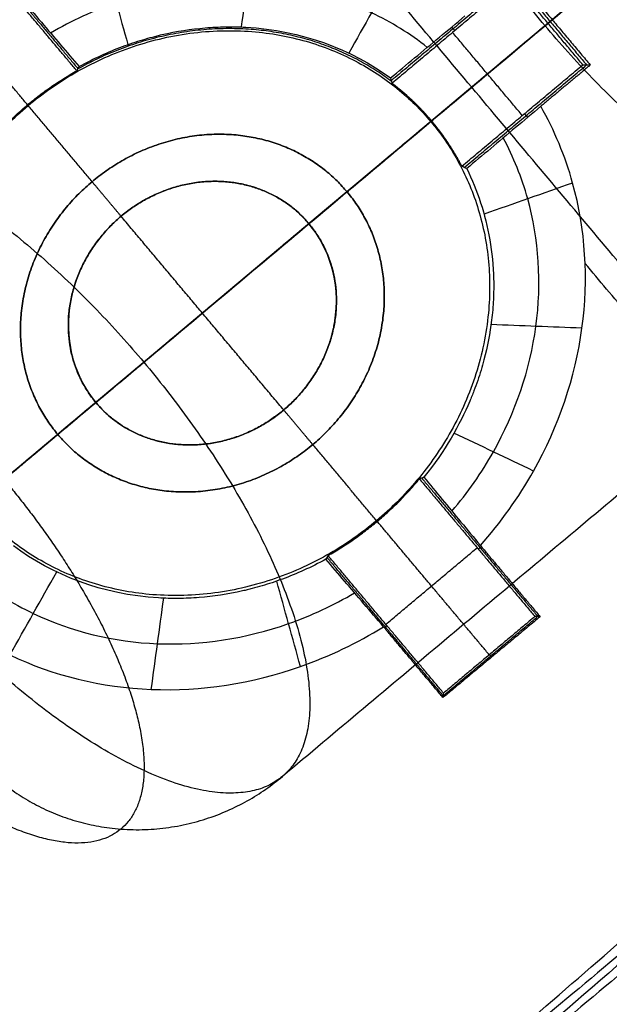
# Model space of a CAD drawing. Header units: millimetres. Extents: x -657 to 864, y -831 to 851.
# Tile 432 of 656: x 718.59 to 720.8, y -480.97 to -477.26. Entities that reach past the tile are written whole.
import ezdxf

# ---------------------------------------------------------------- set-up
doc = ezdxf.new("R2010")
doc.units = ezdxf.units.MM
doc.layers.add('Default', color=7, linetype='Continuous', true_color=0x000000)

msp = doc.modelspace()

# ---------------------------------------------------------------- linework, layer by layer
at = {"layer": 'Default'}
for points in [[(863.462, -524.3574, 60.1215), (781.241, -426.3702, 60.1215), (699.02, -328.383, 60.1215)], [(862.6916, -523.6536, 60.3347), (781.1353, -426.4587, 60.3347), (699.5791, -329.2638, 60.3347)], [(842.781, -633.2885, 16.0739), (715.467, -481.5616, 16.0739), (588.153, -329.8347, 16.0739)], [(842.2602, -632.8103, 16.3106), (715.3969, -481.6205, 16.3106), (588.5336, -330.4307, 16.3106)], [(734.0612, -340.3042, 73.1638), (540.134, -503.0285, 73.1638), (346.2067, -665.7528, 73.1638)], [(733.5114, -340.8567, 72.9219), (540.1791, -503.0817, 72.9219), (346.8468, -665.3068, 72.9219)], [(749.7126, -752.7944, -11.8414), (602.0068, -576.7654, -11.8414), (454.301, -400.7365, -11.8414)], [(749.3201, -752.3266, -11.5875), (602.0068, -576.7654, -11.5875), (454.6934, -401.2042, -11.5875)]]:
    msp.add_open_spline(points, degree=2, dxfattribs=at)
for points, knots in [([(812.669, -399.9988, 89.6975), (802.7277, -408.3406, 79.2965), (772.356, -433.8255, 50.6557), (702.4844, -492.4547, 3.3508), (640.4896, -544.4745, -11.8414), (602.0068, -576.7654, -11.8414)], [2.41548, 2.41548, 2.41548, 2.41548, 70.396144, 198.636056, 404.995527, 404.995527, 404.995527, 404.995527]), ([(812.1148, -400.4639, 89.4437), (802.3062, -408.6943, 79.2125), (772.0838, -434.0539, 50.7577), (702.42, -492.5087, 3.594), (640.4654, -544.4948, -11.5875), (602.0068, -576.7654, -11.5875)], [2.408267, 2.408267, 2.408267, 2.408267, 69.367076, 197.537893, 403.786179, 403.786179, 403.786179, 403.786179])]:
    msp.add_open_spline(points, degree=3, knots=knots, dxfattribs=at)
at = {"layer": 'Default', "color": 18, "true_color": 0x000000}
for points, degree in [([(726.0911, -467.8897, 93.6198), (720.1572, -472.8688, 93.6198), (714.2233, -477.8479, 93.6198)], 2), ([(727.3334, -467.8761, 95.1326), (721.413, -472.844, 95.1326), (715.4926, -477.8118, 95.1326)], 2), ([(714.2062, -478.3388, 94.1644), (720.2659, -473.2541, 94.1644), (726.3257, -468.1693, 94.1644)], 2), ([(714.79, -478.3255, 94.709), (720.6752, -473.3872, 94.709), (726.5603, -468.4489, 94.709)], 2), ([(731.0045, -472.2512, 95.1326), (725.0841, -477.2191, 95.1326), (719.1637, -482.1869, 95.1326)], 2), ([(719.6291, -482.7683, 95.2334), (725.7364, -477.6437, 95.2334), (731.8437, -472.5191, 95.2334)], 2), ([(719.0539, -478.5513, 103.1588), (722.6078, -475.5691, 101.378), (726.1618, -472.587, 99.5971)], 2), ([(715.4926, -477.8118, 95.1326), (718.67, -475.2284, 97.1297), (721.8474, -472.645, 99.1267)], 2), ([(715.1862, -477.9832, 95.879), (715.5724, -477.6692, 96.1217), (716.3185, -477.0626, 96.5906), (717.3557, -476.2193, 97.2425), (718.3191, -475.436, 97.8481), (719.2132, -474.709, 98.41), (720.0417, -474.0353, 98.9308), (720.8069, -473.4136, 99.4116), (721.2714, -473.035, 99.7038), (721.4947, -472.8574, 99.8429)], 3), ([(730.3062, -472.9131, 94.709), (724.421, -477.8513, 94.709), (718.5358, -482.7896, 94.709)], 2), ([(732.5651, -473.1575, 93.3296), (726.6515, -478.1196, 93.3296), (720.7378, -483.0818, 93.3296)], 2), ([(730.5408, -473.1927, 94.1644), (724.4811, -478.2775, 94.1644), (718.4213, -483.3622, 94.1644)], 2), ([(732.4983, -473.2992, 94.1516), (726.5578, -478.2838, 94.1516), (720.6174, -483.2684, 94.1516)], 2), ([(718.9077, -483.4305, 93.6198), (724.8416, -478.4514, 93.6198), (730.7755, -473.4723, 93.6198)], 2), ([(717.6097, -477.7677, 101.5891), (720.0414, -475.7273, 100.3706), (722.4731, -473.6868, 99.1521)], 2), ([(718.1307, -479.3259, 100.0194), (720.5623, -477.2855, 98.8009), (722.994, -475.2451, 97.5824)], 2), ([(722.1225, -479.7048, 97.9308), (720.2866, -477.5169, 97.9308), (718.4507, -475.329, 97.9308)], 2), ([(724.4381, -476.0287, 99.1521), (722.0065, -478.0691, 100.3706), (719.5748, -480.1095, 101.5891)], 2), ([(721.1272, -476.8115, 98.466), (718.0042, -479.432, 96.4776), (714.8813, -482.0524, 94.4893)], 2), ([(719.1637, -482.1869, 95.1326), (722.2596, -479.5063, 97.1297), (725.3555, -476.8258, 99.1267)], 2), ([(718.8016, -477.4548, 94.8241), (718.5844, -477.196, 94.8241), (718.3673, -476.9372, 94.8241)], 2), ([(718.3688, -476.9258, 95.7966), (718.5875, -477.1864, 95.7966), (718.8061, -477.447, 95.7966)], 2), ([(719.466, -476.9513, 96.8869), (719.4507, -477.0643, 96.9387), (719.4353, -477.1773, 96.9905), (719.42, -477.2904, 97.0423)], 3), ([(718.9053, -477.0373, 96.6505), (718.9348, -477.1437, 96.7213), (718.9643, -477.2502, 96.7922), (718.9938, -477.3566, 96.8631)], 3), ([(718.6167, -477.5832, 94.8241), (718.4061, -477.3322, 94.8241), (718.1955, -477.0813, 94.8241)], 2), ([(719.9975, -477.0807, 97.045), (719.9398, -477.1832, 97.0841), (719.8821, -477.2858, 97.1232), (719.8244, -477.3884, 97.1623)], 3), ([(720.4461, -477.0923, 97.2089), (720.5892, -477.2629, 97.2089), (720.7324, -477.4336, 97.2089)], 2), ([(720.4442, -477.1063, 96.0165), (720.2144, -477.2991, 96.0165), (719.9845, -477.4919, 96.0165)], 2), ([(720.4423, -477.1202, 94.8241), (720.2148, -477.311, 94.8241), (719.9874, -477.5019, 94.8241)], 2), ([(720.7043, -477.4324, 94.8241), (720.5733, -477.2763, 94.8241), (720.4423, -477.1202, 94.8241)], 2), ([(720.4442, -477.1063, 96.0165), (720.5813, -477.2696, 96.0165), (720.7184, -477.433, 96.0165)], 2), ([(725.0851, -477.1363, 99.8429), (724.8742, -477.3228, 99.7057), (724.4253, -477.7106, 99.4164), (723.6834, -478.3534, 98.9376), (722.8753, -479.0529, 98.4164), (722.0017, -479.8094, 97.8528), (721.06, -480.6247, 97.2454), (720.0468, -481.502, 96.5918), (719.3186, -482.1325, 96.1221), (718.9417, -482.4588, 95.879)], 3), ([(718.5948, -477.1857, 96.4879), (718.6197, -477.215, 96.5206), (718.669, -477.2729, 96.585), (718.741, -477.3574, 96.6788), (718.7876, -477.4121, 96.7393), (718.8106, -477.4391, 96.7691)], 3), ([(719.9817, -477.4822, 97.1914), (720.0113, -477.4574, 97.1809), (720.0715, -477.4071, 97.1593), (720.1647, -477.3293, 97.1257), (720.2285, -477.276, 97.1025), (720.2609, -477.2489, 97.0906)], 3), ([(720.1357, -477.6435, 94.8241), (720.3545, -477.4599, 94.8241), (720.5733, -477.2763, 94.8241)], 2), ([(720.5733, -477.2763, 94.8241), (720.5813, -477.2696, 96.0165), (720.5892, -477.2629, 97.2089)], 2), ([(720.2112, -477.2905, 97.1088), (720.217, -477.2974, 95.9665), (720.2228, -477.3044, 94.8241)], 2), ([(720.4768, -477.6233, 94.8241), (720.3458, -477.4672, 94.8241), (720.2148, -477.311, 94.8241)], 2), ([(718.8106, -477.4391, 96.7691), (718.8076, -477.4443, 96.1208), (718.8046, -477.4496, 95.4724), (718.8016, -477.4548, 94.8241)], 3), ([(719.6291, -482.7683, 95.2334), (720.0059, -482.442, 95.4765), (720.7342, -481.8115, 95.9462), (721.7474, -480.9342, 96.5998), (722.689, -480.1189, 97.2073), (723.5627, -479.3624, 97.7709), (724.3707, -478.6629, 98.2921), (725.1129, -478.0202, 98.7706), (725.5611, -477.6321, 99.0605), (725.7751, -477.447, 99.1949)], 3), ([(720.2494, -477.8141, 94.8241), (720.4768, -477.6233, 94.8241), (720.7043, -477.4324, 94.8241)], 2), ([(720.2587, -477.8187, 96.0165), (720.4885, -477.6258, 96.0165), (720.7184, -477.433, 96.0165)], 2), ([(720.7324, -477.4336, 97.2089), (720.6392, -477.5111, 97.1498), (720.546, -477.5887, 97.0906)], 2), ([(720.7043, -477.4324, 94.8241), (720.7184, -477.433, 96.0165), (720.7324, -477.4336, 97.2089)], 2), ([(719.9874, -477.5019, 94.8241), (719.9855, -477.4953, 95.6132), (719.9836, -477.4887, 96.4023), (719.9817, -477.4822, 97.1914)], 3), ([(718.619, -477.5859, 94.0768), (718.6178, -477.5846, 94.4505), (718.6167, -477.5832, 94.8241)], 2), ([(718.8592, -477.8722, 94.0768), (718.7391, -477.729, 94.0768), (718.619, -477.5859, 94.0768)], 2), ([(720.546, -477.5887, 97.0906), (720.5139, -477.6158, 97.1024), (720.4504, -477.6694, 97.1256), (720.3576, -477.7476, 97.1593), (720.2974, -477.7982, 97.1808), (720.2678, -477.8232, 97.1914)], 3), ([(719.8178, -477.9102, 94.0768), (719.9753, -477.7781, 94.0768), (720.1327, -477.646, 94.0768)], 2), ([(720.1357, -477.6435, 94.8241), (720.1342, -477.6448, 94.4505), (720.1327, -477.646, 94.0768)], 2), ([(720.4848, -477.6166, 94.8241), (720.4906, -477.6235, 95.9665), (720.4965, -477.6305, 97.1088)], 2), ([(720.2678, -477.8232, 97.1914), (720.2617, -477.8201, 96.4023), (720.2556, -477.8171, 95.6132), (720.2494, -477.8141, 94.8241)], 3), ([(718.9683, -478.0023, 94.301), (718.9137, -477.9372, 94.301), (718.8592, -477.8722, 94.301)], 2), ([(718.8592, -477.8722, 94.301), (718.8592, -477.8722, 94.1889), (718.8592, -477.8722, 94.0768)], 2), ([(720.666, -477.8773, 97.045), (720.555, -477.9163, 97.0841), (720.444, -477.9553, 97.1232), (720.3331, -477.9943, 97.1623)], 3), ([(719.6747, -478.0303, 94.301), (719.7463, -477.9703, 94.301), (719.8178, -477.9102, 94.301)], 2), ([(719.8178, -477.9102, 94.301), (719.8178, -477.9102, 94.1889), (719.8178, -477.9102, 94.0768)], 2), ([(719.5797, -478.7308, 96.6625), (719.274, -478.3665, 96.6625), (718.9683, -478.0023, 96.6625)], 2), ([(718.9683, -478.0023, 96.6625), (718.9683, -478.0023, 95.4818), (718.9683, -478.0023, 94.301)], 2), ([(719.6747, -478.0303, 96.9176), (719.274, -478.3665, 96.6625), (718.8733, -478.7028, 96.4074)], 2), ([(719.6747, -478.0303, 94.301), (719.6747, -478.0303, 95.6093), (719.6747, -478.0303, 96.9176)], 2), ([(722.0085, -479.7238, 96.9676), (721.3606, -478.9518, 96.9676), (720.7128, -478.1797, 96.9676)], 2), ([(720.7011, -478.4232, 96.8869), (720.5872, -478.4187, 96.9387), (720.4732, -478.4142, 96.9905), (720.3592, -478.4096, 97.0423)], 3), ([(718.7302, -478.8229, 94.301), (718.8017, -478.7628, 94.301), (718.8733, -478.7028, 94.301)], 2), ([(718.8733, -478.7028, 96.4074), (718.8733, -478.7028, 95.3542), (718.8733, -478.7028, 94.301)], 2), ([(719.5797, -478.7308, 96.6625), (719.5797, -478.7308, 95.4818), (719.5797, -478.7308, 94.301)], 2), ([(719.6888, -478.8609, 94.301), (719.6343, -478.7959, 94.301), (719.5797, -478.7308, 94.301)], 2), ([(718.4153, -479.0871, 94.0768), (718.5727, -478.955, 94.0768), (718.7302, -478.8229, 94.0768)], 2), ([(718.7302, -478.8229, 94.0768), (718.7302, -478.8229, 94.1889), (718.7302, -478.8229, 94.301)], 2), ([(720.519, -478.9605, 96.6505), (720.4193, -478.9129, 96.7213), (720.3196, -478.8654, 96.7922), (720.2199, -478.8178, 96.8631)], 3), ([(719.6888, -478.8609, 94.301), (719.6888, -478.8609, 94.1889), (719.6888, -478.8609, 94.0768)], 2), ([(719.929, -479.1472, 94.0768), (719.8089, -479.0041, 94.0768), (719.6888, -478.8609, 94.0768)], 2), ([(720.1069, -478.9839, 96.7691), (720.1012, -478.986, 96.1208), (720.0955, -478.988, 95.4724), (720.0899, -478.9901, 94.8241)], 3), ([(720.0899, -478.9901, 94.8241), (720.307, -479.2489, 94.8241), (720.5242, -479.5077, 94.8241)], 2), ([(720.0984, -478.987, 95.7966), (720.317, -479.2476, 95.7966), (720.5357, -479.5082, 95.7966)], 2), ([(720.1069, -478.9839, 96.7691), (720.1294, -479.0112, 96.7394), (720.1751, -479.0665, 96.679), (720.2459, -479.1521, 96.5852), (720.2944, -479.2108, 96.5207), (720.319, -479.2405, 96.4879)], 3), ([(719.929, -479.1472, 94.0768), (719.9302, -479.1485, 94.4505), (719.9313, -479.1499, 94.8241)], 2), ([(720.3525, -479.6518, 94.8241), (720.1419, -479.4009, 94.8241), (719.9313, -479.1499, 94.8241)], 2), ([(720.319, -479.2405, 96.4879), (720.4314, -479.3745, 96.4879), (720.5438, -479.5085, 96.4879)], 2), ([(719.7464, -479.2783, 94.8241), (719.7438, -479.2829, 95.3947), (719.7411, -479.2875, 95.9652), (719.7385, -479.2921, 96.5358)], 3), ([(720.1807, -479.7959, 94.8241), (719.9636, -479.5371, 94.8241), (719.7464, -479.2783, 94.8241)], 2), ([(719.9636, -479.5371, 94.8241), (720.1353, -479.393, 94.8241), (720.307, -479.2489, 94.8241)], 2), ([(720.3113, -479.2539, 94.8241), (720.3168, -479.2493, 95.656), (720.3224, -479.2446, 96.4879)], 2), ([(719.955, -479.5463, 96.2561), (719.93, -479.517, 96.2885), (719.8806, -479.459, 96.3525), (719.8084, -479.3742, 96.4458), (719.7616, -479.3192, 96.5061), (719.7385, -479.2921, 96.5358)], 3), ([(720.1794, -479.8059, 95.68), (719.9609, -479.5456, 95.68), (719.7424, -479.2852, 95.68)], 2), ([(718.5505, -479.6524, 95.698), (718.609, -479.5483, 95.8468), (718.6676, -479.4443, 95.9955), (718.7262, -479.3402, 96.1442)], 3), ([(719.6427, -479.6958, 96.0925), (719.613, -479.5887, 96.2088), (719.5833, -479.4816, 96.3251), (719.5536, -479.3745, 96.4413)], 3), ([(719.082, -479.7818, 95.856), (719.0975, -479.6675, 95.9917), (719.113, -479.5532, 96.1274), (719.1285, -479.4389, 96.263)], 3), ([(720.5438, -479.5085, 96.4879), (720.3611, -479.6606, 96.372), (720.1785, -479.8126, 96.2561)], 2), ([(720.1794, -479.8056, 95.656), (720.3567, -479.6569, 95.656), (720.534, -479.5081, 95.656)], 2), ([(720.5242, -479.5077, 94.8241), (720.3525, -479.6518, 94.8241), (720.1807, -479.7959, 94.8241)], 2), ([(720.5438, -479.5085, 96.4879), (720.534, -479.5081, 95.656), (720.5242, -479.5077, 94.8241)], 2), ([(720.1785, -479.8126, 96.2561), (720.0667, -479.6795, 96.2561), (719.955, -479.5463, 96.2561)], 2), ([(719.9576, -479.5495, 96.2561), (719.9624, -479.5455, 95.5401), (719.9672, -479.5414, 94.8241)], 2), ([(720.3532, -479.6512, 94.8241), (720.3572, -479.6559, 95.5981), (720.3611, -479.6606, 96.372)], 2), ([(720.1785, -479.8126, 96.2561), (720.1796, -479.8043, 95.5401), (720.1807, -479.7959, 94.8241)], 2)]:
    msp.add_open_spline(points, degree=degree, dxfattribs=at)
for points, degree, knots in [([(714.9586, -477.5571, 95.6931), (715.3315, -477.254, 95.9275), (716.0505, -476.6693, 96.3794), (717.0909, -475.8234, 97.0334), (718.0568, -475.0381, 97.6405), (718.9527, -474.3098, 98.2035), (719.7822, -473.6353, 98.7249), (720.5452, -473.015, 99.2043), (721.0332, -472.618, 99.5115), (721.2684, -472.4278, 99.6578), (721.2684, -472.4278, 99.6578)], 3, [0, 0, 0, 0, 0.177362, 0.342034, 0.494914, 0.636782, 0.768207, 0.889391, 1, 1.000006, 1.000006, 1.000006, 1.000006]), ([(714.0572, -475.8977, 93.4434), (713.9483, -476.0923, 93.4434), (713.7446, -476.4953, 93.4434), (713.4877, -477.1348, 93.4434), (713.2932, -477.9166, 93.4434), (713.2235, -478.7957, 93.4434), (713.2688, -479.5772, 93.4434), (713.3911, -480.2452, 93.4434), (713.557, -480.8026, 93.4434), (713.7626, -481.2906, 93.4434), (714.003, -481.7276, 93.4434), (714.244, -482.0874, 93.4434), (714.4815, -482.3893, 93.4434), (714.7377, -482.6756, 93.4434), (715.0503, -482.9751, 93.4434), (715.4386, -483.2873, 93.4434), (715.8827, -483.5738, 93.4434), (716.4021, -483.8338, 93.4434), (717.039, -484.0703, 93.4434), (718.0019, -484.2983, 93.4434), (718.9041, -484.3468, 93.4434), (719.7134, -484.2516, 93.4434), (720.3783, -484.0796, 93.4434), (720.7995, -483.9329, 93.4434)], 5, [0, 0, 0, 0, 0, 0, 1.381713, 2.763425, 4.145136, 4.835992, 5.526848, 6.606181, 7.685515, 8.764849, 9.304516, 9.844182, 10.386435, 10.928687, 12.013191, 13.097695, 14.1822, 14.876221, 15.570241, 16.958283, 19.734368, 19.734368, 19.734368, 19.734368, 19.734368, 19.734368]), ([(720.7581, -483.9204, 93.6085), (720.3409, -484.0664, 93.5979), (719.6827, -484.2378, 93.5807), (718.8828, -484.3335, 93.5587), (717.9904, -484.2877, 93.5323), (717.0369, -484.0642, 93.5068), (716.4049, -483.831, 93.4921), (715.8871, -483.5733, 93.4824), (715.4426, -483.2876, 93.4771), (715.053, -482.9751, 93.4745), (714.7394, -482.6747, 93.4733), (714.4829, -482.3881, 93.4729), (714.2451, -482.0859, 93.4728), (714.0035, -481.7249, 93.4734), (713.7629, -481.2866, 93.4757), (713.5581, -480.7981, 93.4812), (713.3941, -480.2428, 93.4918), (713.2744, -479.5805, 93.508), (713.2316, -478.8077, 93.5307), (713.3031, -477.9395, 93.559), (713.4979, -477.1674, 93.5853), (713.7538, -476.5361, 93.6063), (713.9568, -476.1377, 93.6197), (714.0652, -475.9452, 93.6262)], 5, [0.0000267, 0.0000267, 0.0000267, 0.0000267, 0.0000267, 0.0000267, 0.1406726, 0.2110088, 0.246177, 0.2813451, 0.3363002, 0.3912553, 0.4462105, 0.473688, 0.5011656, 0.5285121, 0.5558587, 0.6105518, 0.6652449, 0.719938, 0.7549457, 0.7899535, 0.859969, 0.9299845, 1, 1, 1, 1, 1, 1]), ([(720.675, -483.893, 93.7515), (720.266, -484.0367, 93.7371), (719.6217, -484.2069, 93.7109), (718.8403, -484.3052, 93.6721), (717.9679, -484.2668, 93.622), (717.0326, -484.0533, 93.5715), (716.4098, -483.8271, 93.5419), (715.8956, -483.5739, 93.5221), (715.4505, -483.2899, 93.5111), (715.0586, -482.9769, 93.5059), (714.7425, -482.6747, 93.5038), (714.4846, -482.3867, 93.5031), (714.2456, -482.0829, 93.5032), (714.0026, -481.7191, 93.5048), (713.7617, -481.2784, 93.5097), (713.5586, -480.7896, 93.5209), (713.3984, -480.2387, 93.5417), (713.2841, -479.5869, 93.5731), (713.247, -478.8301, 93.6158), (713.3232, -477.9827, 93.6676), (713.5197, -477.2299, 93.7127), (713.774, -476.6139, 93.7451), (713.975, -476.2245, 93.764), (714.0821, -476.0361, 93.7728)], 5, [0, 0, 0, 0, 0, 0, 0.1406726, 0.2110088, 0.246177, 0.2813451, 0.3363002, 0.3912553, 0.4462105, 0.473688, 0.5011656, 0.5285121, 0.5558587, 0.6105518, 0.6652449, 0.719938, 0.7549457, 0.7899535, 0.859969, 0.9299845, 1, 1, 1, 1, 1, 1]), ([(720.5697, -483.8556, 93.8664), (720.1709, -483.9954, 93.8532), (719.5441, -484.1633, 93.8245), (718.7862, -484.2655, 93.7756), (717.9394, -484.2376, 93.7073), (717.0273, -484.0383, 93.6358), (716.4162, -483.8217, 93.5928), (715.9067, -483.5749, 93.5632), (715.4611, -483.2932, 93.5463), (715.0661, -482.9795, 93.538), (714.7468, -482.675, 93.5346), (714.4867, -482.3849, 93.5337), (714.246, -482.0788, 93.5342), (714.001, -481.7115, 93.5372), (713.7599, -481.2678, 93.5454), (713.559, -480.7789, 93.5626), (713.4042, -480.2335, 93.593), (713.2974, -479.5945, 93.6374), (713.2685, -478.8573, 93.696), (713.3517, -478.0351, 93.7648), (713.5506, -477.3053, 93.8212), (713.8025, -476.707, 93.8575), (714, -476.3276, 93.8763), (714.105, -476.1437, 93.8843)], 5, [0.0000126, 0.0000126, 0.0000126, 0.0000126, 0.0000126, 0.0000126, 0.1406726, 0.2110088, 0.246177, 0.2813451, 0.3363002, 0.3912553, 0.4462105, 0.473688, 0.5011656, 0.5285121, 0.5558587, 0.6105518, 0.6652449, 0.719938, 0.7549457, 0.7899535, 0.859969, 0.9299845, 1, 1, 1, 1, 1, 1]), ([(720.4539, -483.8098, 93.9592), (720.0663, -483.9452, 93.9497), (719.4587, -484.1109, 93.9224), (718.7267, -484.218, 93.8682), (717.9084, -484.2028, 93.7872), (717.0219, -484.0203, 93.6989), (716.4236, -483.8147, 93.6444), (715.9194, -483.5753, 93.6057), (715.4731, -483.2965, 93.5825), (715.0747, -482.9822, 93.5705), (714.7517, -482.6752, 93.5656), (714.4892, -482.3828, 93.5644), (714.2464, -482.0742, 93.5655), (713.9994, -481.7031, 93.5703), (713.758, -481.2562, 93.5823), (713.56, -480.7671, 93.6059), (713.4115, -480.2278, 93.6452), (713.3135, -479.6025, 93.7004), (713.2943, -478.8865, 93.7713), (713.3861, -478.0916, 93.8519), (713.5881, -477.3864, 93.9141), (713.8373, -476.8068, 93.9499), (714.0307, -476.4379, 93.9656), (714.133, -476.2587, 93.9715)], 5, [0, 0, 0, 0, 0, 0, 0.1406726, 0.2110088, 0.246177, 0.2813451, 0.3363002, 0.3912553, 0.4462105, 0.473688, 0.5011656, 0.5285121, 0.5558587, 0.6105518, 0.6652449, 0.719938, 0.7549457, 0.7899535, 0.859969, 0.9299845, 1, 1, 1, 1, 1, 1]), ([(720.2172, -483.7003, 94.0905), (719.8535, -483.831, 94.0924), (719.2865, -483.9963, 94.0757), (718.6079, -484.116, 94.0221), (717.8481, -484.1273, 93.9292), (717.013, -483.979, 93.8193), (716.4402, -483.7961, 93.7475), (715.9458, -483.5721, 93.6927), (715.4978, -483.2998, 93.6565), (715.0926, -482.9853, 93.636), (714.7623, -482.6741, 93.6271), (714.4952, -482.3778, 93.6251), (714.2487, -482.0644, 93.6275), (713.9983, -481.6861, 93.6368), (713.7574, -481.2327, 93.6578), (713.5659, -480.7432, 93.6945), (713.4309, -480.2155, 93.7493), (713.3509, -479.6177, 93.8209), (713.3517, -478.9441, 93.9073), (713.4614, -478.2046, 93.9989), (713.6706, -477.5505, 94.0619), (713.9169, -477.0102, 94.0888), (714.1044, -476.6638, 94.0944), (714.2029, -476.4949, 94.0941)], 5, [0, 0, 0, 0, 0, 0, 0.1406726, 0.2110088, 0.246177, 0.2813451, 0.3363002, 0.3912553, 0.4462105, 0.473688, 0.5011656, 0.5285121, 0.5558587, 0.6105518, 0.6652449, 0.719938, 0.7549457, 0.7899535, 0.859969, 0.9299845, 1, 1, 1, 1, 1, 1]), ([(714.2967, -476.7448, 94.1686), (714.1958, -476.8997, 94.179), (714.0038, -477.2172, 94.1911), (713.7508, -477.7118, 94.1826), (713.5318, -478.3118, 94.1279), (713.4075, -478.9966, 94.0325), (713.391, -479.63, 93.9354), (713.4563, -480.203, 93.8503), (713.5794, -480.7211, 93.7812), (713.7638, -481.2121, 93.7318), (714.0023, -481.6713, 93.7017), (714.254, -482.0554, 93.6877), (714.5025, -482.3717, 93.6841), (714.7726, -482.67, 93.6868), (715.1089, -482.983, 93.6998), (715.5208, -483.2958, 93.7289), (715.9713, -483.5609, 93.7777), (716.4578, -483.7714, 93.8471), (717.0077, -483.9355, 93.9335), (717.7942, -484.0558, 94.059), (718.496, -484.0208, 94.1552), (719.1191, -483.8827, 94.198), (719.6405, -483.7031, 94.1928), (719.9756, -483.5626, 94.1707)], 5, [-17.307135, -17.307135, -17.307135, -17.307135, -17.307135, -17.307135, -16.095367, -14.883599, -13.671832, -13.065948, -12.460064, -11.513483, -10.566902, -9.620321, -9.147031, -8.67374, -8.198182, -7.722625, -6.771509, -5.820393, -4.869278, -4.260618, -3.651958, -2.434639, 0, 0, 0, 0, 0, 0]), ([(719.8447, -483.4754, 94.2153), (719.5284, -483.6297, 94.2482), (719.0348, -483.8255, 94.2647), (718.4423, -483.9766, 94.2264), (717.7701, -484.0223, 94.1271), (717.0068, -483.9128, 93.9925), (716.4672, -483.756, 93.8981), (715.9836, -483.5513, 93.8209), (715.5312, -483.2898, 93.7658), (715.1162, -482.979, 93.7324), (714.7776, -482.6663, 93.7175), (714.5068, -482.3681, 93.7143), (714.2583, -482.0513, 93.7186), (714.007, -481.6651, 93.7348), (713.7707, -481.2032, 93.7693), (713.5901, -480.7111, 93.8252), (713.4721, -480.1967, 93.9019), (713.4124, -479.6349, 93.9947), (713.4343, -479.0208, 94.0984), (713.5644, -478.364, 94.1972), (713.7903, -477.7943, 94.2487), (714.0531, -477.3283, 94.2479), (714.2539, -477.0306, 94.2265), (714.3599, -476.8857, 94.2106)], 5, [0.0000356, 0.0000356, 0.0000356, 0.0000356, 0.0000356, 0.0000356, 0.1406726, 0.2110088, 0.246177, 0.2813451, 0.3363002, 0.3912553, 0.4462105, 0.473688, 0.5011656, 0.5285121, 0.5558587, 0.6105518, 0.6652449, 0.719938, 0.7549457, 0.7899535, 0.859969, 0.9299845, 1.0000242, 1.0000242, 1.0000242, 1.0000242, 1.0000242, 1.0000242]), ([(719.7175, -483.3814, 94.2908), (719.4222, -483.5556, 94.3249), (718.9579, -483.7736, 94.3413), (718.3956, -483.9396, 94.2998), (717.7507, -483.9939, 94.1939), (717.0075, -483.8914, 94.0491), (716.4762, -483.7394, 93.9468), (715.9942, -483.539, 93.8623), (715.5396, -483.2811, 93.8009), (715.122, -482.9729, 93.7634), (714.7818, -482.6616, 93.7463), (714.5112, -482.3644, 93.7427), (714.2636, -482.0481, 93.7476), (714.0137, -481.6607, 93.766), (713.7802, -481.1966, 93.8049), (713.6033, -480.7028, 93.867), (713.4892, -480.1908, 93.9512), (713.4328, -479.6381, 94.0518), (713.4577, -479.0408, 94.1633), (713.5917, -478.4103, 94.2688), (713.8254, -477.8713, 94.3236), (714.102, -477.4366, 94.3231), (714.3162, -477.162, 94.3007), (714.43, -477.0293, 94.284)], 5, [0.0001149, 0.0001149, 0.0001149, 0.0001149, 0.0001149, 0.0001149, 0.1406726, 0.2110088, 0.246177, 0.2813451, 0.3363002, 0.3912553, 0.4462105, 0.473688, 0.5011656, 0.5285121, 0.5558587, 0.6105518, 0.6652449, 0.719938, 0.7549457, 0.7899535, 0.859969, 0.9299845, 0.9998626, 0.9998626, 0.9998626, 0.9998626, 0.9998626, 0.9998626]), ([(720.1194, -477.3671, 97.142), (720.055, -477.3163, 97.1339), (719.8501, -477.1888, 97.0973), (719.4471, -477.0907, 96.9775), (719.0205, -477.1562, 96.7975), (718.7821, -477.2672, 96.6737), (718.7035, -477.3133, 96.6298)], 3, [0.0595967, 0.0595967, 0.0595967, 0.0595967, 0.125, 0.25, 0.375, 0.4415029, 0.4415029, 0.4415029, 0.4415029]), ([(719.5089, -483.1984, 94.5335), (719.2519, -483.4119, 94.5355), (718.8401, -483.6733, 94.5132), (718.3282, -483.8681, 94.4416), (717.7264, -483.9386, 94.3156), (717.0128, -483.8487, 94.153), (716.4928, -483.7053, 94.0382), (716.0117, -483.5127, 93.941), (715.5527, -483.2615, 93.8675), (715.1311, -482.9589, 93.8207), (714.7891, -482.6511, 93.7989), (714.52, -482.357, 93.7941), (714.2751, -482.0428, 93.8002), (714.0287, -481.6542, 93.8234), (713.801, -481.187, 93.8717), (713.6311, -480.69, 93.9462), (713.5244, -480.1803, 94.0434), (713.4745, -479.6409, 94.1571), (713.5054, -479.0699, 94.2831), (713.648, -478.4816, 94.408), (713.8982, -477.9948, 94.4892), (714.2037, -477.6164, 94.5229), (714.4456, -477.3844, 94.529), (714.5758, -477.2742, 94.528)], 5, [0.0000288, 0.0000288, 0.0000288, 0.0000288, 0.0000288, 0.0000288, 0.1406726, 0.2110088, 0.246177, 0.2813451, 0.3363002, 0.3912553, 0.4462105, 0.473688, 0.5011656, 0.5285121, 0.5558587, 0.6105518, 0.6652449, 0.719938, 0.7549457, 0.7899535, 0.859969, 0.9299845, 0.9999795, 0.9999795, 0.9999795, 0.9999795, 0.9999795, 0.9999795]), ([(718.8106, -477.4391, 96.7691), (718.8665, -477.4083, 96.7995), (718.9212, -477.3836, 96.8275), (718.9995, -477.3543, 96.8658), (719.025, -477.3458, 96.878), (719.0622, -477.3347, 96.8953), (719.0806, -477.3295, 96.9038), (719.0984, -477.3249, 96.9119), (719.1103, -477.322, 96.9172), (719.115, -477.3208, 96.9193), (719.1772, -477.3064, 96.947), (719.2315, -477.2981, 96.9697), (719.3104, -477.2914, 97.0012), (719.3364, -477.2901, 97.0112), (719.3746, -477.2895, 97.0256), (719.3872, -477.2896, 97.0303), (719.4122, -477.29, 97.0395), (719.4237, -477.2904, 97.0436), (719.6467, -477.3023, 97.1229), (719.8353, -477.3746, 97.1706), (719.9817, -477.4822, 97.1914)], 3, [-1.844808, -1.844808, -1.844808, -1.844808, -1.614207, -1.614207, -1.498906, -1.498906, -1.441256, -1.412431, -1.412431, -1.383606, -1.383606, -1.153005, -1.153005, -1.037704, -1.037704, -0.980054, -0.980054, -0.922404, -0.922404, 0, 0, 0, 0]), ([(719.3857, -483.0734, 94.8427), (719.1491, -483.2985, 94.7885), (718.7672, -483.5736, 94.7004), (718.2865, -483.782, 94.5829), (717.7138, -483.8681, 94.4333), (717.0213, -483.7979, 94.2561), (716.51, -483.6684, 94.132), (716.0294, -483.4869, 94.0243), (715.5671, -483.243, 93.9392), (715.1424, -482.945, 93.8828), (714.799, -482.6394, 93.8559), (714.5311, -482.3477, 93.8497), (714.2882, -482.035, 93.8571), (714.0441, -481.6453, 93.8853), (713.8214, -481.1757, 93.9432), (713.6591, -480.6766, 94.0295), (713.563, -480.1697, 94.1377), (713.5254, -479.642, 94.2615), (713.5686, -479.0915, 94.4002), (713.7227, -478.5336, 94.5474), (713.981, -478.0801, 94.6683), (714.2947, -477.733, 94.7603), (714.5435, -477.5229, 94.8172), (714.6776, -477.4238, 94.8447)], 5, [0.0000431, 0.0000431, 0.0000431, 0.0000431, 0.0000431, 0.0000431, 0.1406726, 0.2110088, 0.246177, 0.2813451, 0.3363002, 0.3912553, 0.4462105, 0.473688, 0.5011656, 0.5285121, 0.5558587, 0.6105518, 0.6652449, 0.719938, 0.7549457, 0.7899535, 0.859969, 0.9299845, 0.9999225, 0.9999225, 0.9999225, 0.9999225, 0.9999225, 0.9999225]), ([(719.3557, -483.0398, 94.9911), (719.1212, -483.2602, 94.9143), (718.7448, -483.5302, 94.7988), (718.2725, -483.7377, 94.6607), (717.7104, -483.8287, 94.4986), (717.0268, -483.7685, 94.3124), (716.5196, -483.647, 94.1827), (716.0394, -483.4719, 94.0695), (715.5758, -483.2321, 93.9792), (715.1498, -482.9366, 93.9187), (714.8058, -482.6321, 93.8896), (714.5385, -482.3415, 93.8828), (714.2966, -482.0296, 93.8907), (714.0537, -481.6394, 93.921), (713.8336, -481.1688, 93.9829), (713.6756, -480.6691, 94.0746), (713.5857, -480.1639, 94.1885), (713.5551, -479.6418, 94.3182), (713.6048, -479.1002, 94.4646), (713.7629, -478.5535, 94.6237), (714.02, -478.1091, 94.763), (714.329, -477.7672, 94.8797), (714.5733, -477.559, 94.9574), (714.7048, -477.4603, 94.9963)], 5, [-0.0000008, -0.0000008, -0.0000008, -0.0000008, -0.0000008, -0.0000008, 0.1406726, 0.2110088, 0.246177, 0.2813451, 0.3363002, 0.3912553, 0.4462105, 0.473688, 0.5011656, 0.5285121, 0.5558587, 0.6105518, 0.6652449, 0.719938, 0.7549457, 0.7899535, 0.859969, 0.9299845, 0.999938, 0.999938, 0.999938, 0.999938, 0.999938, 0.999938]), ([(725.4688, -477.4337, 99.6578), (725.243, -477.6303, 99.5129), (724.7706, -478.0391, 99.2079), (724.0305, -478.68, 98.7306), (723.2223, -479.3797, 98.2093), (722.3477, -480.137, 97.6451), (721.4041, -480.954, 97.0364), (720.3879, -481.8339, 96.3809), (719.6857, -482.4418, 95.9279), (719.3218, -482.757, 95.6931)], 3, [0, 0, 0, 0, 0.1094988, 0.2301716, 0.3616515, 0.5038906, 0.6572258, 0.8223124, 1, 1, 1, 1]), ([(719.34, -483.0223, 95.1208), (719.1041, -483.2349, 95.0303), (718.7289, -483.4956, 94.8972), (718.2621, -483.6981, 94.7432), (717.7088, -483.7906, 94.5687), (717.0332, -483.7379, 94.3714), (716.5297, -483.6232, 94.2348), (716.0499, -483.4543, 94.1157), (715.5849, -483.2188, 94.0205), (715.1578, -482.9262, 93.9566), (714.8134, -482.6234, 93.9257), (714.547, -482.3343, 93.9185), (714.3066, -482.0236, 93.9267), (714.0654, -481.6333, 93.9587), (713.8485, -481.1621, 94.024), (713.695, -480.6617, 94.1206), (713.611, -480.158, 94.2406), (713.5864, -479.6409, 94.3774), (713.6407, -479.1068, 94.5327), (713.7999, -478.5687, 94.704), (714.0526, -478.1299, 94.8579), (714.3538, -477.7887, 94.9912), (714.5914, -477.5786, 95.0818), (714.7193, -477.4784, 95.1278)], 5, [-15.790386, -15.790386, -15.790386, -15.790386, -15.790386, -15.790386, -13.569112, -12.458475, -11.903157, -11.347838, -10.480076, -9.612313, -8.744551, -8.31067, -7.876788, -7.444976, -7.013163, -6.149538, -5.285913, -4.422287, -3.869501, -3.316716, -2.211144, -1.105572, 0, 0, 0, 0, 0, 0]), ([(719.3156, -482.9943, 95.2964), (719.0778, -483.1952, 95.1929), (718.7049, -483.4415, 95.0422), (718.247, -483.6353, 94.8705), (717.7078, -483.7285, 94.68), (717.0448, -483.6861, 94.4669), (716.5472, -483.5814, 94.32), (716.0678, -483.4218, 94.1918), (715.6008, -483.1935, 94.0893), (715.1721, -482.9062, 94.0204), (714.8276, -482.6066, 93.987), (714.5633, -482.3207, 93.9792), (714.3256, -482.0124, 93.988), (714.0878, -481.6225, 94.0223), (713.8765, -481.1507, 94.0926), (713.7307, -480.6495, 94.1965), (713.6559, -480.1479, 94.3255), (713.6402, -479.6384, 94.4726), (713.7003, -479.1159, 94.6404), (713.8597, -478.5917, 94.827), (714.1038, -478.162, 94.9975), (714.3921, -477.8225, 95.1481), (714.6188, -477.6102, 95.2514), (714.7409, -477.5079, 95.3041)], 5, [0, 0, 0, 0, 0, 0, 0.1406726, 0.2110088, 0.246177, 0.2813451, 0.3363002, 0.3912553, 0.4462105, 0.473688, 0.5011656, 0.5285121, 0.5558587, 0.6105518, 0.6652449, 0.719938, 0.7549457, 0.7899535, 0.859969, 0.9299845, 0.9999221, 0.9999221, 0.9999221, 0.9999221, 0.9999221, 0.9999221]), ([(719.2772, -482.949, 95.4429), (719.0417, -483.1413, 95.3293), (718.676, -483.3768, 95.1659), (718.2304, -483.5646, 94.9826), (717.7071, -483.6604, 94.7829), (717.0578, -483.629, 94.5606), (716.5665, -483.5347, 94.4071), (716.0881, -483.3845, 94.2725), (715.6197, -483.1634, 94.1642), (715.1902, -482.8815, 94.091), (714.8462, -482.5855, 94.0555), (714.5843, -482.303, 94.0471), (714.3498, -481.9976, 94.0564), (714.1157, -481.6088, 94.0928), (713.9102, -481.137, 94.1672), (713.7721, -480.6357, 94.2768), (713.7065, -480.1368, 94.4122), (713.6996, -479.6355, 94.5657), (713.7661, -479.1254, 94.7407), (713.9266, -478.6165, 94.9361), (714.1642, -478.1991, 95.1172), (714.4422, -477.8661, 95.2803), (714.6605, -477.6559, 95.3936), (714.7782, -477.5538, 95.4516)], 5, [0, 0, 0, 0, 0, 0, 0.140673, 0.211009, 0.246177, 0.281345, 0.3363, 0.391255, 0.44621, 0.473688, 0.501166, 0.528512, 0.555859, 0.610552, 0.665245, 0.719938, 0.754946, 0.789953, 0.859969, 0.929984, 1, 1, 1, 1, 1, 1]), ([(720.319, -479.2405, 96.4879), (720.3956, -479.1542, 96.5436), (720.5769, -478.9009, 96.6908), (720.7383, -478.4247, 96.9004), (720.7072, -477.9425, 97.0399), (720.5975, -477.679, 97.0815), (720.546, -477.5887, 97.0906)], 3, [-2.669361, -2.669361, -2.669361, -2.669361, -2.171893, -1.330872, -0.489851, 0, 0, 0, 0]), ([(719.1803, -482.8262, 95.6635), (718.9556, -483.0061, 95.5389), (718.6113, -483.2256, 95.3626), (718.1956, -483.404, 95.1701), (717.7073, -483.5051, 94.9666), (717.0889, -483.4942, 94.7413), (716.6135, -483.4187, 94.5856), (716.1407, -483.286, 94.4472), (715.6735, -483.0786, 94.3347), (715.2462, -482.8081, 94.2581), (714.9061, -482.5207, 94.2208), (714.6511, -482.2469, 94.2118), (714.4246, -481.9494, 94.2213), (714.199, -481.5657, 94.2591), (714.0054, -481.0979, 94.3364), (713.8815, -480.6002, 94.45), (713.8324, -480.1101, 94.5888), (713.8408, -479.6279, 94.7444), (713.9175, -479.1453, 94.9214), (714.0785, -478.6705, 95.1204), (714.3038, -478.2828, 95.309), (714.564, -477.9706, 95.484), (714.7685, -477.7713, 95.6077), (714.8791, -477.6739, 95.6717)], 5, [0, 0, 0, 0, 0, 0, 0.140673, 0.211009, 0.246177, 0.281345, 0.3363, 0.391255, 0.44621, 0.473688, 0.501166, 0.528512, 0.555859, 0.610552, 0.665245, 0.719938, 0.754946, 0.789953, 0.859969, 0.929984, 1, 1, 1, 1, 1, 1]), ([(720.2122, -479.1113, 96.6298), (720.2713, -479.0419, 96.6737), (720.4219, -478.8264, 96.7975), (720.5605, -478.4176, 96.9775), (720.5339, -478.0037, 97.0973), (720.4439, -477.7798, 97.1339), (720.4051, -477.7075, 97.142)], 3, [0.5584971, 0.5584971, 0.5584971, 0.5584971, 0.625, 0.75, 0.875, 0.9404033, 0.9404033, 0.9404033, 0.9404033]), ([(720.2678, -477.8232, 97.1914), (720.3081, -477.9046, 97.181), (720.338, -477.9946, 97.1639), (720.3628, -478.1386, 97.1281), (720.3677, -478.1881, 97.1145), (720.3695, -478.264, 97.0915), (720.3691, -478.3023, 97.0794), (720.3665, -478.3411, 97.0664), (720.3643, -478.367, 97.0575), (720.3628, -478.3809, 97.0526), (720.3554, -478.4417, 97.0309), (720.3459, -478.4918, 97.0117), (720.3256, -478.5684, 96.9802), (720.3178, -478.5942, 96.9693), (720.3045, -478.6331, 96.9522), (720.2974, -478.6526, 96.9435), (720.2897, -478.6721, 96.9345), (720.2845, -478.6851, 96.9285), (720.2813, -478.6927, 96.925), (720.2416, -478.786, 96.8811), (720.1871, -478.8846, 96.83), (720.1069, -478.9839, 96.7691)], 3, [0, 0, 0, 0, 0.458907, 0.458907, 0.68836, 0.68836, 0.803087, 0.86045, 0.86045, 0.917813, 0.917813, 1.147267, 1.147267, 1.261993, 1.261993, 1.319357, 1.348038, 1.348038, 1.37672, 1.37672, 1.835627, 1.835627, 1.835627, 1.835627]), ([(719.6747, -478.0303, 96.9176), (719.6368, -477.9851, 96.9176), (719.5884, -477.9465, 96.9114), (719.5034, -477.9048, 96.8927), (719.473, -477.8936, 96.8849), (719.4251, -477.8815, 96.8709), (719.4087, -477.8782, 96.8659), (719.3837, -477.8746, 96.8577), (719.3753, -477.8737, 96.8549), (719.3584, -477.8721, 96.849), (719.3488, -477.8715, 96.8456), (719.3109, -477.87, 96.8319), (719.2783, -477.8715, 96.8192), (719.227, -477.8792, 96.7976), (719.2094, -477.8827, 96.79), (719.1827, -477.8895, 96.7779), (719.1692, -477.8933, 96.7717), (719.1533, -477.8984, 96.7641), (719.1464, -477.9008, 96.7608), (719.1419, -477.9024, 96.7586), (719.1385, -477.9036, 96.757), (719.0976, -477.9187, 96.737), (719.0362, -477.9453, 96.7057), (718.9344, -478.0307, 96.6409), (718.9082, -478.0593, 96.6223), (718.8777, -478.0978, 96.5988), (718.8689, -478.1099, 96.5917), (718.8577, -478.1266, 96.5822), (718.8525, -478.1347, 96.5777), (718.8472, -478.1434, 96.573), (718.845, -478.1469, 96.5711), (718.8436, -478.1493, 96.5698), (718.8435, -478.1495, 96.5697), (718.8227, -478.1853, 96.5507), (718.8077, -478.2191, 96.5346), (718.7912, -478.2684, 96.513), (718.7867, -478.2846, 96.5062), (718.7812, -478.3083, 96.4967), (718.7796, -478.3161, 96.4936), (718.7767, -478.3316, 96.4877), (718.7757, -478.3382, 96.4852), (718.756, -478.4832, 96.4323), (718.7975, -478.6124, 96.4074), (718.8733, -478.7028, 96.4074)], 3, [-2.346109, -2.346109, -2.346109, -2.346109, -2.052846, -2.052846, -1.906214, -1.906214, -1.832898, -1.832898, -1.79624, -1.79624, -1.759582, -1.759582, -1.61295, -1.61295, -1.539634, -1.539634, -1.502976, -1.484647, -1.475483, -1.475483, -1.466318, -1.466318, -1.173055, -1.173055, -1.026423, -1.026423, -0.953107, -0.953107, -0.916449, -0.89812, -0.888956, -0.888956, -0.879791, -0.879791, -0.733159, -0.733159, -0.659843, -0.659843, -0.623185, -0.623185, -0.586527, -0.586527, 0, 0, 0, 0]), ([(718.9417, -482.4588, 95.879), (718.7805, -482.5984, 95.775), (718.458, -482.8247, 95.5835), (717.9608, -483.039, 95.3306), (717.5195, -483.1241, 95.139), (717.1394, -483.1336, 94.994), (716.7836, -483.1049, 94.8701), (716.3315, -483.0083, 94.7315), (715.7937, -482.7918, 94.5984), (715.3721, -482.5244, 94.5247), (715.0742, -482.2662, 94.4944), (714.8776, -482.0562, 94.4867), (714.705, -481.8263, 94.4943), (714.5028, -481.4892, 94.5245), (714.3131, -481.0275, 94.5983), (714.194, -480.4587, 94.7321), (714.1766, -479.996, 94.8707), (714.2086, -479.6409, 94.994), (714.2812, -479.2699, 95.1374), (714.4382, -478.8531, 95.3268), (714.7346, -478.4015, 95.5791), (715.0171, -478.1207, 95.7727), (715.1862, -477.9832, 95.879)], 3, [-13.497699, -13.497699, -13.497699, -13.497699, -12.548321, -11.598943, -10.649565, -10.174876, -9.700187, -8.95842, -8.216652, -7.474885, -7.104001, -6.733117, -6.364001, -5.994886, -5.256655, -4.518424, -3.780193, -3.307669, -2.835145, -1.890096, -0.945048, 0, 0, 0, 0]), ([(718.8733, -478.7028, 96.4074), (718.9112, -478.748, 96.4074), (718.9596, -478.7866, 96.4136), (719.0446, -478.8283, 96.4323), (719.075, -478.8395, 96.4401), (719.1229, -478.8516, 96.4541), (719.1393, -478.8549, 96.4591), (719.1643, -478.8585, 96.4673), (719.1727, -478.8594, 96.4701), (719.1896, -478.861, 96.476), (719.1992, -478.8616, 96.4793), (719.2371, -478.8631, 96.4931), (719.2697, -478.8616, 96.5057), (719.321, -478.8539, 96.5274), (719.3386, -478.8504, 96.535), (719.3653, -478.8436, 96.5471), (719.3788, -478.8398, 96.5533), (719.3947, -478.8347, 96.5609), (719.4016, -478.8323, 96.5641), (719.4061, -478.8307, 96.5664), (719.4095, -478.8295, 96.568), (719.4504, -478.8144, 96.5879), (719.5118, -478.7878, 96.6193), (719.6136, -478.7024, 96.6841), (719.6398, -478.6738, 96.7027), (719.6704, -478.6353, 96.7262), (719.6791, -478.6232, 96.7333), (719.6903, -478.6065, 96.7428), (719.6955, -478.5984, 96.7473), (719.7008, -478.5897, 96.752), (719.703, -478.5861, 96.7539), (719.7044, -478.5838, 96.7552), (719.7045, -478.5836, 96.7553), (719.7253, -478.5478, 96.7743), (719.7403, -478.514, 96.7904), (719.7568, -478.4647, 96.812), (719.7613, -478.4485, 96.8188), (719.7668, -478.4248, 96.8283), (719.7684, -478.417, 96.8314), (719.7713, -478.4015, 96.8373), (719.7723, -478.3949, 96.8398), (719.792, -478.2499, 96.8927), (719.7505, -478.1207, 96.9176), (719.6747, -478.0303, 96.9176)], 3, [-2.346109, -2.346109, -2.346109, -2.346109, -2.052846, -2.052846, -1.906214, -1.906214, -1.832898, -1.832898, -1.79624, -1.79624, -1.759582, -1.759582, -1.61295, -1.61295, -1.539634, -1.539634, -1.502976, -1.484647, -1.475483, -1.475483, -1.466318, -1.466318, -1.173055, -1.173055, -1.026423, -1.026423, -0.953107, -0.953107, -0.916449, -0.89812, -0.888956, -0.888956, -0.879791, -0.879791, -0.733159, -0.733159, -0.659843, -0.659843, -0.623185, -0.623185, -0.586527, -0.586527, 0, 0, 0, 0]), ([(719.7385, -479.2921, 96.5358), (719.6827, -479.3227, 96.5055), (719.6278, -479.3472, 96.4775), (719.5489, -479.3765, 96.439), (719.5232, -479.3849, 96.4268), (719.4856, -479.396, 96.4093), (719.467, -479.4012, 96.4008), (719.4489, -479.4058, 96.3926), (719.4369, -479.4087, 96.3872), (719.4319, -479.4098, 96.385), (719.3694, -479.424, 96.3573), (719.3148, -479.4321, 96.3345), (719.2355, -479.4384, 96.303), (719.2094, -479.4395, 96.2929), (719.1711, -479.4399, 96.2786), (719.1585, -479.4398, 96.2739), (719.1334, -479.4391, 96.2648), (719.1219, -479.4386, 96.2606), (718.8987, -479.4253, 96.1817), (718.7099, -479.3516, 96.1345), (718.5637, -479.242, 96.1143)], 3, [-1.85224, -1.85224, -1.85224, -1.85224, -1.62071, -1.62071, -1.504945, -1.504945, -1.447062, -1.418121, -1.418121, -1.38918, -1.38918, -1.15765, -1.15765, -1.041885, -1.041885, -0.984002, -0.984002, -0.92612, -0.92612, 0, 0, 0, 0]), ([(718.4206, -479.3597, 95.8826), (718.4872, -479.4131, 95.8907), (718.6944, -479.5434, 95.9273), (719.1009, -479.6424, 96.0482), (719.5282, -479.5768, 96.2284), (719.7672, -479.4654, 96.3526), (719.8463, -479.4187, 96.3968)], 3, [0.0568872, 0.0568872, 0.0568872, 0.0568872, 0.125, 0.25, 0.375, 0.4420043, 0.4420043, 0.4420043, 0.4420043]), ([(718.2782, -479.4768, 95.6514), (718.3605, -479.5463, 95.6603), (718.6036, -479.7034, 95.7019), (719.077, -479.8187, 95.8426), (719.5747, -479.7423, 96.0525), (719.8561, -479.6073, 96.2), (719.955, -479.5463, 96.2561)], 3, [-2.689961, -2.689961, -2.689961, -2.689961, -2.181988, -1.341144, -0.5003, 0, 0, 0, 0])]:
    msp.add_open_spline(points, degree=degree, knots=knots, dxfattribs=at)
for points, weights, degree, knots in [([(715.5622, -473.943, 91.5361), (710.6964, -478.026, 91.5361), (714.4081, -482.4495, 91.5361), (718.1199, -486.873, 91.5361), (722.9858, -482.7901, 91.5361)], [1, 0.707106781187, 1, 0.707106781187, 1], 2, [0, 0, 0, 13.351769, 13.351769, 26.703538, 26.703538, 26.703538]), ([(716.087, -474.5684, 91.5361), (711.909, -478.0741, 91.5361), (715.096, -481.8723, 91.5361), (718.2831, -485.6704, 91.5361), (722.461, -482.1647, 91.5361)], [1, 0.707106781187, 1, 0.707106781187, 1], 2, [-22.928453, -22.928453, -22.928453, -11.464226, -11.464226, 0, 0, 0]), ([(722.4235, -482.12, 92.762), (718.2947, -485.5844, 92.762), (715.1452, -481.831, 92.762), (711.9958, -478.0776, 92.762), (716.1245, -474.6131, 92.762)], [1, 0.707106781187, 1, 0.707106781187, 1], 2, [1.570796, 1.570796, 1.570796, 3.141593, 3.141593, 4.712389, 4.712389, 4.712389]), ([(722.0065, -478.0691, 100.3706), (721.5449, -478.4564, 98.8009), (720.5623, -477.2855, 98.8009), (719.5798, -476.1146, 98.8009), (720.0414, -475.7273, 100.3706)], [1, 0.707106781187, 1, 0.707106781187, 1], 2, [1.570796, 1.570796, 1.570796, 3.141593, 3.141593, 4.712389, 4.712389, 4.712389]), ([(718.4153, -479.0871, 94.0768), (717.7603, -478.3064, 94.0768), (718.619, -477.5859, 94.0768), (719.4777, -476.8654, 94.0768), (720.1327, -477.646, 94.0768)], [1, 0.707106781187, 1, 0.707106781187, 1], 2, [-4.712389, -4.712389, -4.712389, -2.356194, -2.356194, 0, 0, 0]), ([(720.1327, -477.646, 94.0768), (720.7877, -478.4266, 94.0768), (719.929, -479.1472, 94.0768), (719.0703, -479.8677, 94.0768), (718.4153, -479.0871, 94.0768)], [1, 0.707106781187, 1, 0.707106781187, 1], 2, [-4.712389, -4.712389, -4.712389, -2.356194, -2.356194, 0, 0, 0]), ([(717.6097, -477.7677, 101.5891), (718.0713, -477.3803, 103.1588), (719.0539, -478.5513, 103.1588), (720.0364, -479.7222, 103.1588), (719.5748, -480.1095, 101.5891)], [1, 0.707106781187, 1, 0.707106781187, 1], 2, [0, 0, 0, 3.534292, 3.534292, 7.068583, 7.068583, 7.068583]), ([(718.7302, -478.8229, 94.301), (718.3153, -478.3285, 94.301), (718.8592, -477.8722, 94.301), (719.403, -477.4158, 94.301), (719.8178, -477.9102, 94.301)], [1, 0.707106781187, 1, 0.707106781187, 1], 2, [-2.984513, -2.984513, -2.984513, -1.492257, -1.492257, 0, 0, 0]), ([(719.8178, -477.9102, 94.0768), (719.403, -477.4158, 94.0768), (718.8592, -477.8722, 94.0768), (718.3153, -478.3285, 94.0768), (718.7302, -478.8229, 94.0768)], [1, 0.707106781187, 1, 0.707106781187, 1], 2, [-2.984513, -2.984513, -2.984513, -1.492257, -1.492257, 0, 0, 0]), ([(718.7302, -478.8229, 94.1889), (718.3153, -478.3285, 94.1889), (718.8592, -477.8722, 94.1889), (719.403, -477.4158, 94.1889), (719.8178, -477.9102, 94.1889)], [1, 0.707106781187, 1, 0.707106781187, 1], 2, [1.570796, 1.570796, 1.570796, 3.141593, 3.141593, 4.712389, 4.712389, 4.712389]), ([(719.5748, -480.1095, 101.5891), (719.1132, -480.4968, 100.0194), (718.1307, -479.3259, 100.0194), (717.1482, -478.155, 100.0194), (717.6097, -477.7677, 101.5891)], [1, 0.707106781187, 1, 0.707106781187, 1], 2, [0, 0, 0, 3.534292, 3.534292, 7.068583, 7.068583, 7.068583]), ([(719.6747, -478.0303, 94.301), (719.369, -477.666, 94.301), (718.9683, -478.0023, 94.301), (718.5676, -478.3385, 94.301), (718.8733, -478.7028, 94.301)], [1, 0.707106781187, 1, 0.707106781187, 1], 2, [-2.199115, -2.199115, -2.199115, -1.099557, -1.099557, 0, 0, 0]), ([(718.8733, -478.7028, 95.6093), (718.5676, -478.3385, 95.6093), (718.9683, -478.0023, 95.6093), (719.369, -477.666, 95.6093), (719.6747, -478.0303, 95.6093)], [1, 0.707106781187, 1, 0.707106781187, 1], 2, [1.570796, 1.570796, 1.570796, 3.141593, 3.141593, 4.712389, 4.712389, 4.712389]), ([(719.8178, -477.9102, 94.301), (720.2327, -478.4046, 94.301), (719.6888, -478.8609, 94.301), (719.145, -479.3173, 94.301), (718.7302, -478.8229, 94.301)], [1, 0.707106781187, 1, 0.707106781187, 1], 2, [-2.984513, -2.984513, -2.984513, -1.492257, -1.492257, 0, 0, 0]), ([(718.7302, -478.8229, 94.0768), (719.145, -479.3173, 94.0768), (719.6888, -478.8609, 94.0768), (720.2327, -478.4046, 94.0768), (719.8178, -477.9102, 94.0768)], [1, 0.707106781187, 1, 0.707106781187, 1], 2, [-2.984513, -2.984513, -2.984513, -1.492257, -1.492257, 0, 0, 0]), ([(719.8178, -477.9102, 94.1889), (720.2327, -478.4046, 94.1889), (719.6888, -478.8609, 94.1889), (719.145, -479.3173, 94.1889), (718.7302, -478.8229, 94.1889)], [1, 0.707106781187, 1, 0.707106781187, 1], 2, [1.570796, 1.570796, 1.570796, 3.141593, 3.141593, 4.712389, 4.712389, 4.712389]), ([(718.8733, -478.7028, 94.301), (719.179, -479.0671, 94.301), (719.5797, -478.7308, 94.301), (719.9804, -478.3946, 94.301), (719.6747, -478.0303, 94.301)], [1, 0.707106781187, 1, 0.707106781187, 1], 2, [-2.199115, -2.199115, -2.199115, -1.099557, -1.099557, 0, 0, 0]), ([(719.6747, -478.0303, 95.6093), (719.9804, -478.3946, 95.6093), (719.5797, -478.7308, 95.6093), (719.179, -479.0671, 95.6093), (718.8733, -478.7028, 95.6093)], [1, 0.707106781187, 1, 0.707106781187, 1], 2, [1.570796, 1.570796, 1.570796, 3.141593, 3.141593, 4.712389, 4.712389, 4.712389]), ([(717.3097, -478.3311, 101.8164), (717.5521, -478.1277, 102.6406), (718.0737, -478.4505, 103.1409), (718.5283, -478.9923, 103.1409), (718.9829, -479.5341, 103.1409), (719.2102, -480.1038, 102.6406), (718.9678, -480.3071, 101.8164)], [1.04584996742, 0.922884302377, 1.04725613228, 1.41896545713, 1.04725613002, 0.922884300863, 1.04584996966], 3, [0.334594, 0.334594, 0.334594, 0.334594, 1, 1, 1, 1.665406, 1.665406, 1.665406, 1.665406]), ([(718.9678, -480.3071, 101.8164), (718.7255, -480.5105, 100.9922), (718.2039, -480.1877, 100.4919), (717.7493, -479.6459, 100.4919), (717.2947, -479.1041, 100.4919), (717.0674, -478.5345, 100.9922), (717.3097, -478.3311, 101.8164)], [1.04584996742, 0.922884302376, 1.04725613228, 1.41896545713, 1.04725613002, 0.922884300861, 1.04584996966], 3, [0.334594, 0.334594, 0.334594, 0.334594, 1, 1, 1, 1.665406, 1.665406, 1.665406, 1.665406])]:
    msp.add_rational_spline(points, weights, degree=degree, knots=knots, dxfattribs=at)
for points, weights, degree in [([(719.9855, -477.4951, 95.6341), (719.4473, -477.0891, 95.6341), (718.8054, -477.4483, 95.6341)], [0.929319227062, 0.777787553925, 0.929319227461], 2), ([(718.4581, -477.743, 94.8241), (718.6032, -477.5672, 94.8241), (718.8016, -477.4548, 94.8241)], [1, 0.979937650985, 1], 2), ([(719.9874, -477.5019, 94.8241), (720.0695, -477.5647, 94.8241), (720.1357, -477.6435, 94.8241)], [1, 0.994971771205, 1], 2), ([(720.2494, -477.8141, 94.8241), (720.2018, -477.7224, 94.8241), (720.1357, -477.6435, 94.8241)], [1, 0.994971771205, 1], 2), ([(718.1664, -479.296, 102.643), (718.3106, -479.175, 103.1334), (718.6782, -478.8665, 103.3471), (719.0539, -478.5513, 103.1588)], [1.66242144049, 1.33781346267, 1.33781346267, 1.6624214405], 3), ([(719.7464, -479.2783, 94.8241), (719.9448, -479.1659, 94.8241), (720.0899, -478.9901, 94.8241)], [1, 0.979937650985, 1], 2), ([(718.4095, -480.0232, 101.9105), (718.9335, -480.6477, 101.9105), (719.5748, -480.1095, 101.5891)], [1, 0.7071067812, 1], 2)]:
    msp.add_rational_spline(points, weights, degree=degree, dxfattribs=at)

doc.saveas('drawing.dxf')
